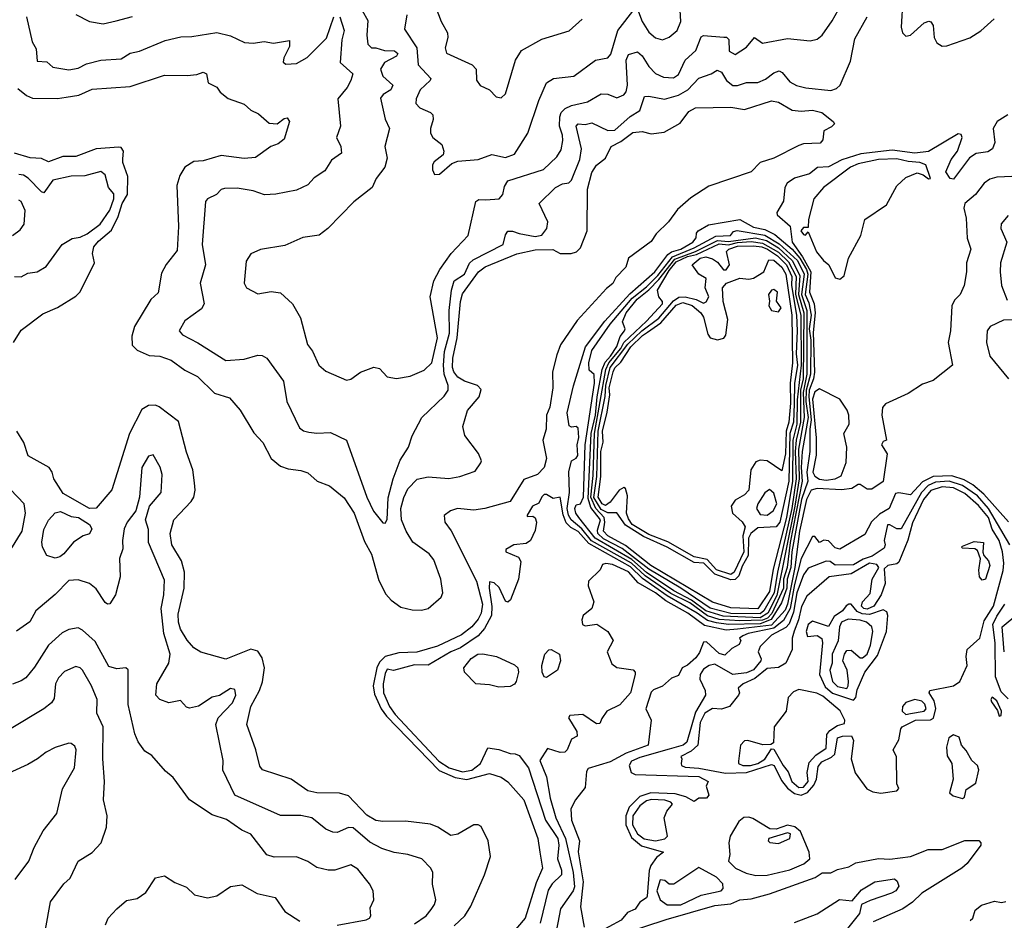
# Model space of a CAD drawing. Extents: x 1245432 to 1420865, y 606325 to 671314.
# Tile 331 of 382: x 1394659 to 1398988, y 616855 to 620813. Entities that reach past the tile are written whole.
import ezdxf

# ---------------------------------------------------------------- set-up
doc = ezdxf.new("R2010")
doc.units = 0

msp = doc.modelspace()

# ---------------------------------------------------------------- linework, layer by layer
at = {"layer": '0CON20XD'}
for points in [[(1398541.7, 620905), (1398535, 620780), (1398540.6, 620755), (1398555, 620740.8), (1398575, 620744.2), (1398635, 620798.8), (1398656.1, 620806.1), (1398665, 620803.8), (1398675, 620786.7), (1398680, 620735), (1398691.8, 620711.8), (1398715, 620696.2), (1398735, 620698.4), (1398836.6, 620733.4), (1398885, 620764.7), (1398943.8, 620816.2)], [(1396361.3, 620835), (1396351.1, 620771.1), (1396405, 620690), (1396411.3, 620615), (1396467.1, 620555), (1396463.8, 620545), (1396419.1, 620505), (1396401.2, 620465), (1396400, 620445), (1396417.5, 620425), (1396464.6, 620404.6), (1396474.6, 620394.6), (1396477.3, 620375), (1396464.6, 620335), (1396464.5, 620315), (1396475.6, 620295), (1396514.3, 620265), (1396524.2, 620235.8), (1396520.8, 620219.2), (1396481.1, 620188.9), (1396473.1, 620175), (1396473.4, 620153.4), (1396483.2, 620133.2), (1396505, 620134.2), (1396559.3, 620180.7), (1396585, 620191.1), (1396675, 620198.4), (1396735, 620220.8), (1396795, 620207.7), (1396835, 620221.8), (1396892.5, 620315), (1396941.9, 620458.1), (1396975.4, 620535), (1397005.7, 620554.3), (1397095, 620564.6), (1397190.8, 620635), (1397245, 620645.5), (1397257.9, 620662.1), (1397288.4, 620765), (1397365, 620863.5)], [(1396480.4, 620885), (1396511.2, 620805), (1396539.3, 620755), (1396541.1, 620735), (1396529.3, 620689.3), (1396535, 620666), (1396648, 620615), (1396665.7, 620595), (1396667.3, 620547.3), (1396683.2, 620523.2), (1396724.1, 620504.1), (1396753.9, 620473.9), (1396775, 620470), (1396795, 620487.5), (1396839.4, 620635), (1396865, 620677.8), (1396955, 620727.9), (1397075.3, 620764.7), (1397132.5, 620815)], [(1394688.6, 620825), (1394713.6, 620715), (1394731.1, 620685), (1394735, 620631.2), (1394777.3, 620627.3), (1394805, 620604.4), (1394875, 620592.1), (1394915, 620600), (1394951.7, 620618.3), (1395015, 620635.4), (1395105, 620641.3), (1395145, 620666.2), (1395185, 620675.3), (1395298.2, 620721.8), (1395367.6, 620737.6), (1395415, 620739.2), (1395525, 620756.9), (1395585, 620741.9), (1395647.2, 620712.8), (1395685, 620710.4), (1395733.4, 620716.6), (1395775, 620710), (1395845, 620721.4), (1395845.4, 620695.4), (1395820, 620645), (1395816.9, 620626.9), (1395828.1, 620618.1), (1395875, 620621.1), (1395923.1, 620646.9), (1396007.7, 620732.3), (1396040.5, 620825)], [(1394905.3, 620835.3), (1394965, 620805.5), (1395025, 620794.6), (1395082.6, 620807.4), (1395155, 620826.9)], [(1396066.8, 620825), (1396084.7, 620765), (1396074.7, 620725), (1396067.7, 620625), (1396123.3, 620575), (1396114.7, 620545.3), (1396098.8, 620515), (1396057.5, 620465), (1396069.1, 620345), (1396050.9, 620295), (1396070, 620255), (1396073.2, 620226.8), (1396030, 620195), (1396000.8, 620149.2), (1395952.8, 620117.3), (1395925, 620087.8), (1395875, 620064.5), (1395785, 620046.4), (1395735, 620042.9), (1395685, 620061.5), (1395615, 620071.9), (1395558.9, 620071.1), (1395544, 620066), (1395524.2, 620045), (1395485, 620025.7), (1395475.4, 620014.6), (1395460.8, 619825), (1395476.1, 619735), (1395452, 619655), (1395470, 619565), (1395457.4, 619542.6), (1395385, 619489.4), (1395359.2, 619445), (1395375, 619427.5), (1395442.5, 619392.5), (1395565, 619315.5), (1395645, 619321.5), (1395705, 619338.6), (1395725, 619337.1), (1395745, 619325.7), (1395819.1, 619225), (1395832.7, 619135), (1395889.5, 619019.5), (1395906.4, 619006.4), (1395929.8, 618999.8), (1395965, 618995.5), (1396025, 618999.5), (1396096, 618965), (1396185.3, 618715), (1396215, 618653.5), (1396255, 618602.2), (1396265, 618600), (1396273.8, 618616.2), (1396278.3, 618711.7), (1396300.5, 618795), (1396332.2, 618877.7), (1396368.5, 618935), (1396385, 618983.8), (1396427.5, 619065), (1396525, 619158.8), (1396542.2, 619185), (1396543.1, 619205), (1396525.6, 619255), (1396521.4, 619295), (1396526.5, 619355), (1396548.5, 619435), (1396547, 619535), (1396557.9, 619625), (1396569.2, 619665), (1396614.4, 619695), (1396636.7, 619743.3), (1396652.1, 619757.9), (1396784.7, 619825), (1396795, 619867.5), (1396805, 619883.1), (1396825, 619884.2), (1396855, 619873), (1396925, 619860.8), (1396955, 619865.6), (1396976.5, 619895), (1396980.5, 619925), (1396942.5, 620005), (1397014.5, 620075.5), (1397045, 620091.2), (1397073.6, 620096.4), (1397085, 620107.1), (1397121.1, 620198.9), (1397129.5, 620245), (1397106, 620345), (1397114.4, 620355), (1397145, 620351.7), (1397175, 620359.1), (1397245, 620325.7), (1397275, 620327.6), (1397342.2, 620387.8), (1397385.8, 620414.1), (1397405.3, 620474.7), (1397425, 620477.6), (1397493.6, 620463.6), (1397555, 620481.8), (1397596.2, 620505), (1397645, 620555.8), (1397698.9, 620575), (1397725, 620591.8), (1397745, 620582.8), (1397766.7, 620545), (1397795, 620524.4), (1397815, 620523.8), (1397855, 620536.5), (1397905, 620537.3), (1397938.3, 620551.7), (1397975, 620580), (1397997.6, 620587.6), (1398011.5, 620581.5), (1398045, 620540), (1398075, 620523.3), (1398115, 620512.9), (1398225, 620502.1), (1398249.8, 620510.2), (1398266.4, 620525), (1398311.1, 620631.1), (1398330.9, 620729.1), (1398385.6, 620825)], [(1396165, 620854), (1396188.8, 620808.8), (1396184.7, 620745), (1396189.6, 620705), (1396205, 620689.1), (1396225, 620689.8), (1396262.1, 620677.9), (1396306, 620676), (1396321.6, 620665), (1396315, 620653.1), (1396262.5, 620625), (1396244.8, 620595), (1396255.4, 620565), (1396299.1, 620525), (1396290.6, 620505), (1396256.2, 620483.8), (1396245, 620467.5), (1396265.4, 620375.4), (1396284.5, 620335), (1396264.5, 620255), (1396273.8, 620205), (1396264, 620165), (1396226.5, 620115), (1396207.8, 620075), (1396128.1, 620011.9), (1396014.2, 619895.8), (1395975, 619866.4), (1395903.8, 619856.2), (1395825, 619820), (1395716.8, 619803.2), (1395675, 619783.8), (1395655, 619752.5), (1395645.8, 619655.8), (1395656.2, 619635), (1395705, 619608.8), (1395765, 619619.2), (1395805, 619612.5), (1395858.6, 619565), (1395893, 619503), (1395924.4, 619385), (1395946.1, 619356.1), (1395974.4, 619295), (1396005, 619268.6), (1396095, 619229.4), (1396115, 619232.9), (1396156.6, 619263.4), (1396215.8, 619285.8), (1396240.8, 619280.8), (1396275, 619244.2), (1396315, 619235.6), (1396375, 619246.8), (1396437.1, 619272.9), (1396471.4, 619305), (1396496.3, 619415), (1396463.6, 619595), (1396479.3, 619665), (1396505.4, 619715), (1396555.4, 619785), (1396630, 619865), (1396665, 620014), (1396677.6, 620022.4), (1396708.9, 620021.1), (1396766.2, 620025), (1396783.1, 620045), (1396790.1, 620079.9), (1396805.6, 620105), (1396961.9, 620155), (1397020.3, 620209.7), (1397039, 620241), (1397047.4, 620282.6), (1397046.1, 620305), (1397031.9, 620345), (1397033.8, 620386.2), (1397039.7, 620405), (1397056.9, 620423.1), (1397085, 620435.8), (1397155, 620452.7), (1397215, 620487.8), (1397245, 620485.4), (1397285, 620469.6), (1397315, 620482.7), (1397325, 620495.7), (1397330.7, 620525), (1397325.2, 620634.8), (1397335, 620659.5), (1397375, 620671.5), (1397395, 620654.5), (1397425, 620607.7), (1397455, 620576.8), (1397490, 620560), (1397533.2, 620556.8), (1397555, 620572.7), (1397585, 620634.6), (1397631.9, 620678.1), (1397655, 620738.2), (1397666, 620744), (1397755.5, 620735.5), (1397766.1, 620736.1), (1397776.2, 620726.2), (1397778.9, 620675), (1397805, 620659.4), (1397855, 620692.2), (1397890, 620735), (1397925, 620710.5), (1398035, 620729.6), (1398135, 620720), (1398165, 620727.8), (1398186.7, 620745), (1398231.7, 620808.3), (1398257.5, 620855)], [(1397375, 620859.6), (1397395.2, 620805), (1397425, 620757.9), (1397455, 620733.8), (1397485, 620724.5), (1397515, 620735.5), (1397550, 620765), (1397565.7, 620804.3), (1397563.2, 620855)], [(1394650.5, 620510.5), (1394689.1, 620479.1), (1394715, 620468.4), (1394825, 620466.8), (1394862.4, 620472.4), (1394918.4, 620481.6), (1394977.2, 620507.2), (1395145, 620519.1), (1395295, 620568.8), (1395395, 620567.5), (1395437.6, 620572.4), (1395465, 620582.5), (1395480, 620575), (1395487.5, 620535), (1395525, 620516.2), (1395540, 620495), (1395575.9, 620465.9), (1395645, 620441.2), (1395675, 620415.8), (1395709.1, 620399.1), (1395755, 620358), (1395790, 620355), (1395821.3, 620378.7), (1395835, 620381.8), (1395844.6, 620365), (1395821.4, 620288.6), (1395795, 620266.7), (1395762.5, 620255), (1395695, 620208), (1395645, 620203.5), (1395545, 620215.8), (1395465, 620192), (1395425, 620190), (1395384.8, 620165.2), (1395362.4, 620127.6), (1395348.8, 620085), (1395356.4, 619903.6), (1395351.7, 619798.3), (1395303.1, 619736.9), (1395281.5, 619698.5), (1395267.5, 619612.5), (1395235, 619583.1), (1395163.5, 619465), (1395152.3, 619422.3), (1395153.1, 619383.1), (1395175, 619360.6), (1395227.8, 619337.8), (1395275.3, 619334.7), (1395325, 619316.1), (1395385, 619272.2), (1395440.4, 619245), (1395515, 619171.1), (1395581.4, 619151.4), (1395627.5, 619097.5), (1395688.1, 618998.1), (1395727.8, 618955), (1395764.8, 618884.8), (1395805, 618851.5), (1395839.5, 618839.5), (1395895, 618832.2), (1395925, 618821.9), (1395966.2, 618785), (1396021.4, 618765), (1396085, 618711.2), (1396129, 618645), (1396175, 618520), (1396205, 618464.2), (1396238, 618348), (1396268.9, 618288.9), (1396291.6, 618261.6), (1396335, 618230.8), (1396385, 618219.3), (1396425, 618218.5), (1396455, 618225.7), (1396512.5, 618275), (1396519.5, 618295), (1396509.8, 618355), (1396479.7, 618439.7), (1396458.4, 618465), (1396387.1, 618517.1), (1396357.8, 618565), (1396337.7, 618615), (1396334.3, 618665), (1396347, 618713), (1396365, 618750.7), (1396406.7, 618793.3), (1396455, 618804.6), (1396545, 618796.2), (1396594.1, 618805.9), (1396661.5, 618828.5), (1396686.9, 618865), (1396688.5, 618875), (1396676.1, 618906.1), (1396615.5, 618985), (1396607.5, 619025), (1396627.9, 619095), (1396678.8, 619155), (1396687.2, 619187.2), (1396671.5, 619205), (1396615, 619224.9), (1396585, 619242.4), (1396567.5, 619265), (1396561.9, 619285), (1396563.1, 619325), (1396581.5, 619415), (1396596.7, 619575), (1396605, 619607.8), (1396676.6, 619705), (1396705, 619727), (1396845, 619783.9), (1396925, 619801.9), (1397003, 619803), (1397035, 619786.2), (1397084.1, 619785.9), (1397106.5, 619793.5), (1397125, 619811.1), (1397153.8, 619885), (1397155, 620067.5), (1397175, 620141.1), (1397195, 620173.3), (1397234.3, 620205), (1397258.8, 620255), (1397302.1, 620277.9), (1397355, 620316.5), (1397395, 620322.2), (1397435, 620311.4), (1397491.9, 620318.1), (1397562.3, 620357.7), (1397600.5, 620409.5), (1397630, 620425), (1397785, 620428.6), (1397845, 620418.1), (1397965, 620455.9), (1397995, 620450), (1398055.9, 620415.9), (1398095, 620411.1), (1398145, 620415.8), (1398185, 620404.5), (1398235.7, 620365), (1398241.4, 620355), (1398228.1, 620341.9), (1398193.9, 620325), (1398190, 620285), (1398179, 620271), (1398105, 620266.7), (1398085, 620259.4), (1397975, 620204.5), (1397914, 620186), (1397875, 620144.5), (1397688.7, 620081.3), (1397610.1, 620029.9), (1397551.5, 619978.5), (1397511.5, 619925), (1397457.5, 619872.5), (1397435, 619838), (1397336, 619765), (1397324.3, 619725), (1397280.2, 619679.8), (1397266.8, 619653.2), (1397238.3, 619631.7), (1397109.5, 619490.5), (1397036.6, 619383.4), (1397019.9, 619340.1), (1397000.8, 619265), (1397003.5, 619195), (1396989.4, 619110.6), (1396975.6, 619075), (1396973.1, 619013.1), (1396959.5, 618965), (1396974.3, 618885), (1396965, 618845.3), (1396935.2, 618814.8), (1396875, 618792.9), (1396814.6, 618695), (1396704.4, 618664.4), (1396655, 618658), (1396583.8, 618665), (1396552.9, 618655), (1396525.6, 618634.4), (1396527.5, 618605), (1396556.2, 618566.2), (1396667.4, 618345), (1396693.7, 618245), (1396688, 618205), (1396675, 618178.9), (1396647.2, 618145), (1396600.7, 618109.3), (1396495, 618060.3), (1396405, 618032.9), (1396325, 618030.2), (1396264.9, 618015.1), (1396240.4, 617989.7), (1396229.7, 617965), (1396213.5, 617885), (1396219, 617849), (1396248.3, 617785), (1396272.1, 617752.1), (1396503.3, 617513.3), (1396573, 617483), (1396625, 617474.5), (1396725, 617501.1), (1396775, 617483.9), (1396805, 617463.8), (1396875.5, 617385), (1396937.5, 617215), (1396945.1, 617155.1), (1396957.5, 617085), (1396929.8, 617020.2), (1396880.7, 616865), (1396813.2, 616785)], [(1399003.6, 620395), (1398956.2, 620365), (1398938.9, 620335), (1398946.2, 620273.8), (1398935.6, 620245), (1398915, 620232.8), (1398865, 620224.2), (1398834.5, 620205.5), (1398765, 620111.5), (1398750, 620115), (1398731, 620145), (1398755, 620198.7), (1398781.7, 620235), (1398802.9, 620295), (1398797.8, 620307.8), (1398785, 620311.9), (1398655, 620233.5), (1398595, 620226.3), (1398495, 620239.4), (1398356.6, 620223.4), (1398273.3, 620196.6), (1398215, 620165.6), (1398166.5, 620163.5), (1398131.4, 620135), (1398065, 620116.7), (1398032.7, 620095), (1398023.1, 620075), (1398016.5, 620015), (1397988.2, 619965), (1397988.8, 619955), (1398046.1, 619905), (1398055.5, 619835), (1398100.9, 619770.9), (1398136.8, 619705), (1398130.9, 619615), (1398151.3, 619565), (1398156.6, 619525), (1398148.2, 619438.2), (1398153.4, 619263.4), (1398149.5, 619235), (1398130.5, 619185), (1398127.9, 619155), (1398138.5, 619055), (1398132.9, 619012.9), (1398133.6, 618915), (1398119.6, 618825), (1398124.2, 618785), (1398096, 618704), (1398053.4, 618475), (1398048.9, 618405), (1398033.6, 618355), (1398032.2, 618315), (1398009.1, 618250.9), (1397963.6, 618176.4), (1397915, 618157.9), (1397775, 618155.7), (1397722.5, 618162.5), (1397682.7, 618172.7), (1397637.1, 618205), (1397505, 618280.5), (1397397.4, 618357.4), (1397345, 618408), (1397161.4, 618511.4), (1397115, 618563.7), (1397082.1, 618582.1), (1397061.6, 618601.6), (1397047.7, 618637.7), (1397035, 618714.3), (1397005, 618709.4), (1396975, 618726.9), (1396965, 618726.2), (1396955, 618716.4), (1396941.2, 618688.8), (1396914.2, 618675), (1396890, 618635), (1396890, 618630), (1396915, 618630.6), (1396925, 618624.4), (1396931.5, 618605), (1396925, 618568.5), (1396905, 618524.7), (1396885, 618511.6), (1396831.2, 618505), (1396796.2, 618485), (1396796.7, 618475), (1396851.7, 618451.7), (1396862.2, 618432.2), (1396851.3, 618355), (1396817.1, 618262.9), (1396805, 618252.7), (1396795, 618257.9), (1396767.1, 618317.1), (1396745, 618338.2), (1396725, 618342.5), (1396723.3, 618315), (1396735.1, 618234.9), (1396733.1, 618195), (1396703, 618137), (1396675, 618105.5), (1396597.3, 618052.7), (1396555, 618035.5), (1396455, 617975.8), (1396395, 617977.2), (1396302.7, 617952.7), (1396275, 617958.5), (1396265, 617939.2), (1396256.7, 617895), (1396258.8, 617855), (1396284.2, 617795), (1396309.5, 617759.5), (1396501.6, 617555), (1396547.1, 617525), (1396605, 617508.4), (1396646, 617515), (1396684.4, 617545), (1396717.5, 617612.5), (1396765.4, 617605.4), (1396815, 617587.8), (1396837.3, 617587.3), (1396855, 617580), (1396896.2, 617525), (1396970, 617295), (1397024.3, 617215), (1397029.3, 617185), (1397023.2, 617125), (1397040.9, 617075), (1397040.4, 617055), (1397000, 617015), (1396982.5, 616987.5), (1396947.5, 616842.5)], [(1394631.8, 619395), (1394665, 619449.2), (1394760.3, 619519.7), (1394825, 619547.5), (1394905, 619598.5), (1394925, 619617.5), (1394988.1, 619745), (1394978, 619785), (1394984.6, 619815), (1395005, 619840.2), (1395061.6, 619888.4), (1395091.6, 619948.4), (1395109.6, 620005), (1395132.8, 620045), (1395134, 620124), (1395111.8, 620185), (1395111.8, 620201.8), (1395114.6, 620235), (1395105, 620250.9), (1395095, 620252.1), (1394994.4, 620245.6), (1394905, 620211.8), (1394848.5, 620211.5), (1394785, 620188.8), (1394755, 620203.5), (1394705, 620206), (1394635, 620225.8)], [(1398265, 619672.7), (1398283.3, 619686.7), (1398302.5, 619765), (1398357.1, 619865), (1398375.2, 619935), (1398470.3, 619999.7), (1398515, 620082.4), (1398555, 620118.9), (1398605, 620140.6), (1398631.5, 620131.5), (1398655, 620112.9), (1398663.3, 620115), (1398642.9, 620175), (1398616.2, 620185), (1398565, 620189.4), (1398515, 620201.9), (1398435, 620198), (1398345, 620179.3), (1398311.9, 620165), (1398192.5, 620075), (1398151.2, 620025), (1398127.5, 619935), (1398125, 619900), (1398105, 619899.4), (1398093.9, 619885), (1398105, 619868.6), (1398113.3, 619866.7), (1398125, 619880), (1398162.6, 619792.6), (1398193.1, 619755), (1398216.9, 619735), (1398245, 619679.2), (1398265, 619672.7)], [(1394635, 619683.8), (1394665, 619683.2), (1394695, 619698.9), (1394735, 619704.4), (1394775, 619727.8), (1394845.3, 619824.7), (1394888.9, 619851.1), (1394925, 619857.5), (1394955, 619871.5), (1395012.5, 619915), (1395055, 619976.4), (1395072.8, 620025), (1395072.2, 620047.8), (1395048.4, 620075), (1395035, 620131.4), (1395015, 620145.5), (1394945, 620126.7), (1394885, 620125.3), (1394805, 620108.4), (1394765, 620052.8), (1394755, 620056.5), (1394696.3, 620116.3), (1394675, 620129.5), (1394655, 620133.2)], [(1399055, 620125.4), (1398955, 620120.4), (1398925, 620112.7), (1398900, 620095), (1398861.8, 620045), (1398814.8, 620005.2), (1398810, 619985), (1398820.5, 619940.5), (1398825, 619852.5), (1398841.2, 619805), (1398822.5, 619745), (1398822.2, 619705), (1398811.2, 619645), (1398794.4, 619605.6), (1398769.4, 619580.6), (1398757.8, 619555), (1398751.1, 619445), (1398741.5, 619395), (1398759.7, 619295), (1398675, 619227.2), (1398629.1, 619210.9), (1398565, 619170.4), (1398465.5, 619125), (1398451.8, 619108.2), (1398449.6, 619075), (1398470, 618965), (1398455, 618960), (1398448.1, 618945), (1398472.9, 618905), (1398455, 618783.3), (1398405, 618750), (1398385, 618750), (1398355, 618770), (1398345, 618770), (1398317, 618753), (1398272.6, 618747.4), (1398165, 618753.1), (1398138.5, 618745), (1398118.8, 618705), (1398087.1, 618565), (1398067.3, 618405), (1398035, 618244.4), (1398025, 618218.8), (1397965, 618152.5), (1397815.1, 618134.9), (1397765, 618129.6), (1397670.5, 618150.5), (1397596.5, 618205), (1397499.1, 618259.1), (1397455, 618293.6), (1397378.6, 618338.6), (1397335, 618386), (1397265, 618418.2), (1397236.6, 618423.4), (1397221.9, 618418.1), (1397211.2, 618395), (1397160, 618345), (1397158.6, 618325), (1397183.8, 618255), (1397174.1, 618225.9), (1397135.7, 618195), (1397130.8, 618175), (1397134, 618155), (1397145, 618148.8), (1397197, 618157), (1397245, 618123.8), (1397268.1, 618085), (1397241.6, 618035), (1397261.6, 617981.6), (1397285, 617965.8), (1397355.4, 617955.4), (1397365, 617945.5), (1397365.2, 617935), (1397344.3, 617855), (1397297.2, 617802.8), (1397240, 617775), (1397218.2, 617741.8), (1397209.7, 617720.3), (1397195, 617718.6), (1397135, 617759.4), (1397077.5, 617755), (1397071.2, 617745), (1397108.9, 617685), (1397110, 617665), (1397085, 617651.1), (1397066.1, 617605), (1397056, 617594), (1397035, 617592.6), (1396979.7, 617610.3), (1396945, 617557.5), (1396974.6, 617485), (1396991.6, 617391.6), (1397016.5, 617305), (1397058.4, 617215), (1397092.7, 617065), (1397097.8, 617002.2), (1397092.8, 616985), (1397037.1, 616905), (1397011.2, 616775)], [(1394627.5, 619865), (1394660.2, 619889.8), (1394678.9, 619915), (1394682.3, 619975), (1394665, 620013.6), (1394655, 620020.3)], [(1399005, 619953.1), (1398974.6, 619915.4), (1398973.5, 619895), (1398998.8, 619835), (1398971.6, 619745), (1398969.2, 619705), (1398976.2, 619645), (1399001.1, 619581.1)], [(1397825, 618171.2), (1397735, 618177.5), (1397683.3, 618193.3), (1397605, 618249.9), (1397521.3, 618291.3), (1397409.6, 618369.6), (1397349.2, 618425), (1397173.4, 618523.4), (1397130.5, 618575), (1397083.4, 618615), (1397071.3, 618635), (1397066.4, 618665), (1397076.7, 618735), (1397073.4, 618826.6), (1397085, 618874.4), (1397105, 618885.5), (1397112.2, 618897.8), (1397110.6, 618945), (1397117.1, 618977.1), (1397115, 619018), (1397105, 619025.6), (1397085, 619022.5), (1397075, 619028), (1397066.2, 619085), (1397094, 619204), (1397146.9, 619375), (1397231.9, 619488.1), (1397341.1, 619608.9), (1397452, 619705), (1397509.2, 619780.8), (1397525, 619793.1), (1397565, 619804.5), (1397618.2, 619835), (1397632.7, 619855), (1397634.1, 619875), (1397641.3, 619885), (1397688, 619912), (1397825.6, 619935.6), (1397885, 619900.9), (1397935, 619891.6), (1397978.6, 619868.6), (1398055.2, 619805.2), (1398089.3, 619765), (1398117.9, 619715), (1398123.6, 619695), (1398113, 619605), (1398128.3, 619568.3), (1398139, 619515), (1398130.4, 619455), (1398137.2, 619405), (1398135.3, 619255), (1398116.7, 619185), (1398115.8, 619135), (1398125.1, 619064.9), (1398099.3, 618915), (1398095.5, 618845), (1398099.8, 618785), (1398046.9, 618515), (1398033, 618405), (1398017.9, 618355), (1398016.5, 618315), (1397966.3, 618203.7), (1397947.2, 618182.8), (1397925, 618173.7), (1397825, 618171.2)], [(1397915, 618185), (1397752.2, 618192.2), (1397675, 618214.8), (1397612.5, 618262.5), (1397535, 618303.8), (1397415, 618384.2), (1397350.1, 618440.1), (1397188.4, 618535), (1397116.8, 618625), (1397103.7, 618645), (1397100, 618665), (1397105, 618680.8), (1397125, 618685.6), (1397137.6, 618715), (1397144.4, 618945), (1397185.9, 619215.9), (1397185, 619254), (1397162.9, 619272.9), (1397161.4, 619305), (1397175, 619359.1), (1397254.4, 619475.6), (1397351.1, 619588.9), (1397415, 619638.9), (1397465, 619688.8), (1397528.6, 619771.4), (1397625, 619810), (1397718.9, 619861.1), (1397783.5, 619865), (1397797.3, 619882.7), (1397812.8, 619887.2), (1397935, 619866.2), (1397998.5, 619828.5), (1398078, 619755), (1398107.8, 619695), (1398096.8, 619605), (1398120.4, 619535), (1398120, 619380), (1398119.3, 619255), (1398104, 619175), (1398108.7, 619065), (1398082.7, 618925), (1398086.7, 618795), (1398067.6, 618675), (1397987.6, 618282.4), (1397948.8, 618205), (1397915, 618185)], [(1397915, 618201.8), (1397785, 618204), (1397695, 618227.3), (1397565.6, 618315), (1397425, 618397.7), (1397308.4, 618488.4), (1397225, 618531.5), (1397201.2, 618555), (1397199.6, 618570.4), (1397213.2, 618615), (1397169.6, 618669.6), (1397158.8, 618708.8), (1397171.6, 618995), (1397189.9, 619075), (1397197.4, 619155), (1397219.9, 619275), (1397232.5, 619307.5), (1397256.3, 619335), (1397285, 619376.8), (1397299.5, 619420.5), (1397318.5, 619445), (1397321.1, 619455), (1397308.9, 619485), (1397324.9, 619525), (1397373.6, 619585), (1397425, 619625.2), (1397469.1, 619670.9), (1397538.9, 619761.1), (1397630.8, 619795), (1397726.9, 619843.1), (1397775, 619838.4), (1397893.7, 619853.7), (1397942.1, 619842.1), (1397995, 619810.9), (1398054.6, 619754.5), (1398088.5, 619688.5), (1398082.9, 619605), (1398106.6, 619525), (1398104.2, 619234.2), (1398091.8, 619185), (1398091.8, 619045), (1398072.7, 618965), (1398068.3, 618915), (1398073.5, 618795), (1398054, 618665), (1397991, 618385), (1397976.5, 618295), (1397930.5, 618215), (1397915, 618201.8)], [(1397905, 618224.7), (1397785, 618228.7), (1397705, 618253.8), (1397433.4, 618415), (1397322.5, 618502.5), (1397244.9, 618545), (1397225.4, 618565), (1397232.2, 618605), (1397229.2, 618625), (1397191.7, 618665), (1397170.6, 618715), (1397180.4, 618810.4), (1397186.7, 618995), (1397236.2, 619275), (1397249.8, 619305), (1397301.7, 619368.3), (1397315.8, 619394.2), (1397415, 619488.1), (1397484.6, 619565), (1397485.5, 619575), (1397468.5, 619595), (1397463.3, 619625), (1397515, 619711.3), (1397545, 619748.7), (1397595, 619771.8), (1397635, 619780.7), (1397735, 619827.5), (1397775, 619824), (1397815, 619834.4), (1397875, 619837.8), (1397925, 619831.2), (1397995, 619790.7), (1398038.5, 619748.5), (1398072.7, 619685), (1398070.4, 619605), (1398093.5, 619515), (1398094.4, 619295), (1398077.6, 619142.4), (1398076.4, 619035), (1398058.1, 618965), (1398057, 618785), (1398030.6, 618625), (1397972.1, 618397.9), (1397955, 618300.3), (1397905, 618224.7)], [(1397785, 618350.8), (1397715, 618376.2), (1397666.6, 618425), (1397625, 618428.2), (1397504.9, 618495.1), (1397402, 618542), (1397322.3, 618592.3), (1397285, 618645.2), (1397245, 618646.3), (1397215, 618660.6), (1397183.3, 618713.3), (1397196, 618805), (1397202.8, 619005), (1397233, 619157), (1397235.3, 619205), (1397255, 619283.8), (1397333.3, 619386.7), (1397393.7, 619446.3), (1397468.3, 619501.7), (1397533.2, 619576.8), (1397557, 619593), (1397585, 619594.9), (1397632.8, 619582.8), (1397665, 619567.5), (1397677.2, 619572.8), (1397688.2, 619595), (1397672.2, 619635), (1397677.8, 619675), (1397644.7, 619694.7), (1397615.6, 619735), (1397650.9, 619765), (1397675, 619771.5), (1397705, 619761.4), (1397727.6, 619747.6), (1397753.8, 619713.8), (1397765, 619713.7), (1397779.2, 619735), (1397766, 619795), (1397776.7, 619805), (1397815, 619818), (1397885, 619819.6), (1397922.5, 619815), (1397946.5, 619805), (1397990.2, 619775), (1398029.7, 619735), (1398053.9, 619685), (1398051.8, 619645), (1398074, 619515), (1398077.2, 619445), (1398072.9, 619345), (1398078.1, 619295), (1398065.6, 619214.4), (1398064.5, 619125.5), (1398061.4, 619045), (1398044.9, 618994.9), (1398040.9, 618785), (1398001.7, 618605), (1397985, 618584.7), (1397905, 618579.7), (1397873.4, 618555), (1397863.4, 618535), (1397862, 618458.1), (1397835, 618411.6), (1397820.4, 618369.6), (1397805, 618353.6), (1397785, 618350.8)], [(1397785, 618374.5), (1397722.2, 618395), (1397681.5, 618441.5), (1397625, 618453), (1397508.2, 618518.2), (1397425, 618551), (1397351.3, 618595), (1397335, 618619.4), (1397327.2, 618645), (1397330.9, 618720.9), (1397322.9, 618752.9), (1397315, 618756.7), (1397295, 618746.1), (1397255, 618692.8), (1397235, 618678.7), (1397219.5, 618685), (1397201.7, 618715), (1397213.3, 618805), (1397214.1, 618915), (1397224.1, 618955.9), (1397221.8, 619005), (1397242.5, 619087.5), (1397253.7, 619165), (1397250.9, 619195), (1397267.8, 619265), (1397275, 619282.9), (1397301.5, 619308.5), (1397345.8, 619375), (1397396.7, 619425), (1397419.3, 619439.3), (1397478.5, 619481.5), (1397545, 619557.8), (1397575, 619570.1), (1397615, 619557.3), (1397653.3, 619525), (1397665.3, 619505), (1397685, 619430.8), (1397695, 619415.6), (1397726.4, 619406.4), (1397755, 619413.8), (1397763, 619427), (1397771.8, 619495), (1397751.4, 619575), (1397748.8, 619635), (1397766.3, 619655), (1397825, 619676.7), (1397865, 619672.4), (1397885, 619677.1), (1397930, 619705), (1397952.3, 619757.7), (1397975, 619756.9), (1398010.4, 619725), (1398027.2, 619695), (1398053.2, 619515), (1398057.2, 619305), (1398046.2, 619215), (1398047.9, 619127.9), (1398040.4, 619045), (1398029.4, 619005), (1398025.5, 618905), (1398009.3, 618830.7), (1397945, 618874.8), (1397915, 618877.3), (1397895, 618869.7), (1397873.6, 618835), (1397864.8, 618745), (1397845.8, 618725), (1397805, 618702.2), (1397787.6, 618675), (1397792.4, 618645), (1397835, 618606.4), (1397848.9, 618585), (1397838.4, 618545), (1397843.4, 618475), (1397800, 618385), (1397785, 618374.5)], [(1397995, 619529), (1398006.7, 619546.7), (1397986.5, 619576.5), (1397991.2, 619615), (1397975, 619627.7), (1397965, 619624.3), (1397951.9, 619605), (1397956.2, 619576.2), (1397952, 619555), (1397965, 619534.3), (1397995, 619529)], [(1399035, 619494.5), (1398985, 619492.9), (1398925.6, 619465), (1398912.3, 619445), (1398909.2, 619395), (1398924.7, 619334.7), (1399006.4, 619235)], [(1398205, 618788.9), (1398245, 618794.6), (1398271.2, 618808.8), (1398292.5, 618867.5), (1398296, 618935), (1398281.8, 618995), (1398305.8, 619035), (1398304.4, 619074.4), (1398297, 619097), (1398264.8, 619144.8), (1398175, 619190.6), (1398155, 619176.9), (1398144.8, 619145), (1398161, 618975), (1398160.5, 618899.5), (1398146.8, 618825), (1398155, 618806.9), (1398175, 618794), (1398205, 618788.9)], [(1396569.2, 616830.8), (1396616, 616875), (1396642.6, 616917.4), (1396702, 617055), (1396728.4, 617135), (1396718.9, 617205), (1396687.7, 617267.7), (1396675, 617275.4), (1396655, 617274.7), (1396585, 617233.4), (1396555, 617227.8), (1396497.9, 617265), (1396465, 617277.7), (1396355, 617291.3), (1396255, 617289.4), (1396225, 617294.2), (1396185, 617318), (1396105, 617402.9), (1396065, 617414.6), (1395965, 617414.8), (1395925, 617424.2), (1395852.9, 617475), (1395726.1, 617516.1), (1395715, 617533.3), (1395696.8, 617605), (1395656.7, 617715), (1395675.5, 617795), (1395713, 617865), (1395726.2, 617903.8), (1395735.7, 617965), (1395725, 618008.7), (1395705, 618037.5), (1395675, 618047), (1395565, 618002.2), (1395455, 618032.9), (1395425, 618052.5), (1395395, 618085.6), (1395366.3, 618135), (1395356.5, 618165), (1395355, 618201.2), (1395382.2, 618315), (1395382.7, 618385), (1395370.2, 618435), (1395328.1, 618505), (1395320.6, 618555), (1395336.9, 618615), (1395412.1, 618695), (1395424.1, 618715), (1395430.3, 618745), (1395427.8, 618777.7), (1395420.3, 618835), (1395392.4, 618912.4), (1395357.3, 619047.3), (1395271.9, 619111.9), (1395255, 619118.8), (1395225, 619118), (1395195, 619100.6), (1395142.1, 618995), (1395063.4, 618746.6), (1394995, 618665.9), (1394965, 618665.2), (1394850.1, 618730.1), (1394808.3, 618795), (1394800.9, 618825), (1394788.8, 618845), (1394696.2, 618896.2), (1394677.1, 618955), (1394645.4, 619005)], [(1396395, 616839.1), (1396445.3, 616874.7), (1396467.7, 616902.3), (1396483.1, 616925), (1396487.8, 616945), (1396474.2, 617014.2), (1396475.8, 617065), (1396465.8, 617085), (1396426.2, 617125), (1396365, 617144.5), (1396305, 617152.7), (1396251, 617171), (1396198.9, 617198.9), (1396125, 617261.2), (1396105, 617263.5), (1396055, 617241.1), (1396035, 617241.9), (1396005, 617255.8), (1395943.8, 617305), (1395895, 617316.5), (1395805, 617315.5), (1395604.6, 617405), (1395551.1, 617515), (1395553.1, 617556.9), (1395521.2, 617715), (1395530.6, 617745), (1395595, 617810.6), (1395608.5, 617845), (1395605, 617868.8), (1395585, 617874.4), (1395536.9, 617843.1), (1395505, 617835.6), (1395445, 617796.5), (1395405, 617788.2), (1395392.2, 617792.2), (1395365, 617821.8), (1395315, 617811.1), (1395275.5, 617825.5), (1395257.5, 617845), (1395261.5, 617895), (1395314.7, 617985), (1395320.9, 618025), (1395291.9, 618115), (1395280.2, 618225), (1395292.5, 618285), (1395295, 618350), (1395225.5, 618515), (1395225, 618572.5), (1395211.2, 618615), (1395229.2, 618675), (1395280, 618735), (1395285.4, 618815), (1395276.7, 618846.7), (1395245, 618900.8), (1395224.4, 618895), (1395195.3, 618844.7), (1395185.6, 618714.4), (1395169.2, 618655), (1395130.8, 618605), (1395118.6, 618575), (1395110, 618525), (1395112.4, 618487.6), (1395097.3, 618445), (1395100.6, 618365), (1395079.4, 618285), (1395055, 618245.8), (1395045, 618244.4), (1395035, 618251.9), (1394995, 618312.5), (1394965, 618335.5), (1394915, 618351.2), (1394875, 618349.2), (1394815, 618286.5), (1394728.9, 618215), (1394703, 618167), (1394644.8, 618125.2)], [(1399006.4, 618606.4), (1398898.3, 618728.2), (1398849, 618769), (1398811.1, 618791.1), (1398758, 618808), (1398675.5, 618805.5), (1398628.6, 618781.4), (1398575, 618724.8), (1398525, 618733.8), (1398509.3, 618730.7), (1398481.5, 618665), (1398440, 618640), (1398403.8, 618606.2), (1398375, 618550.7), (1398265, 618486.5), (1398245, 618491.4), (1398215, 618523.2), (1398195, 618525.2), (1398175, 618516), (1398155, 618541.3), (1398145, 618541.6), (1398095, 618444.8), (1398065, 618331.5), (1398046.9, 618225), (1398017.3, 618172.7), (1397975, 618139.3), (1397861.5, 618115), (1397838.1, 618105), (1397824.2, 618095), (1397829.2, 618085), (1397822.7, 618067.3), (1397790.5, 618049.5), (1397759.2, 618020.8), (1397735, 618027.5), (1397678.6, 618078.6), (1397665, 618076.9), (1397647.6, 618032.4), (1397631, 618009), (1397595, 617975.8), (1397571.2, 617965), (1397555, 617931.4), (1397525, 617918.6), (1397485, 617883.8), (1397445, 617867.8), (1397435, 617857.1), (1397412.1, 617785), (1397434.6, 617735), (1397421.5, 617625), (1397325, 617589.8), (1397255, 617551.8), (1397157.9, 617522.1), (1397150.9, 617509.1), (1397145, 617438.8), (1397103.1, 617385), (1397082.4, 617345), (1397085.3, 617294.7), (1397120.8, 617205), (1397113.8, 617156.2), (1397136.8, 617025), (1397124.5, 616915), (1397140.6, 616825)], [(1399012.4, 618505), (1398919.1, 618665), (1398869.9, 618719.9), (1398805, 618766.7), (1398745, 618784.9), (1398685, 618781.2), (1398653.8, 618766.2), (1398624.2, 618735.8), (1398535, 618576.2), (1398515, 618575.5), (1398485, 618593.3), (1398475, 618592.5), (1398460.5, 618525), (1398464.7, 618505), (1398459.7, 618490.3), (1398406.4, 618455), (1398368.1, 618441.9), (1398325, 618416.9), (1398245, 618416.5), (1398222, 618432), (1398205, 618433.8), (1398125, 618402.6), (1398105, 618373.3), (1398075.9, 618295), (1398061, 618209), (1398042, 618158), (1398027.5, 618142.5), (1397965, 618109), (1397915, 618058.4), (1397906.4, 618035), (1397918.4, 618005), (1397916.8, 617995), (1397885, 617955.8), (1397855, 617943), (1397795, 617935.3), (1397715, 617980.5), (1397690.5, 617975), (1397665, 617959), (1397650.9, 617935), (1397649.8, 617915), (1397673.4, 617865), (1397674.1, 617845), (1397630.4, 617769.6), (1397591.4, 617638.6), (1397576.3, 617625), (1397515, 617607.4), (1397385, 617571), (1397349.5, 617555), (1397338.9, 617535), (1397346.7, 617505), (1397365.3, 617495.3), (1397645, 617487.5), (1397686, 617465), (1397677.1, 617445), (1397689.2, 617405), (1397678.3, 617391.7), (1397645, 617392.3), (1397625, 617377.3), (1397587.8, 617397.8), (1397541, 617411), (1397434.2, 617415.8), (1397385, 617398.7), (1397337.8, 617352.2), (1397324.3, 617315), (1397323.3, 617275), (1397349.4, 617219.4), (1397393, 617183), (1397490, 617155), (1397459.2, 617130.8), (1397433.5, 617096.5), (1397425.8, 617074.2), (1397418.3, 616961.7), (1397415, 616953.3), (1397385.6, 616935), (1397364.3, 616904.3), (1397331.1, 616888.9), (1397303.8, 616856.2), (1397195, 616797.3)], [(1394619.7, 618485), (1394669.3, 618565), (1394683.9, 618643.9), (1394678, 618685), (1394618.1, 618748.1)], [(1398095, 617405.4), (1398123.3, 617416.7), (1398150.5, 617449.5), (1398162.4, 617475), (1398169, 617531), (1398185, 617551.6), (1398228.3, 617571.7), (1398242.7, 617585), (1398255, 617656.8), (1398276.2, 617665), (1398316.4, 617666.4), (1398325.6, 617645.6), (1398314.5, 617565), (1398333, 617503), (1398383, 617433.1), (1398410.3, 617420.3), (1398445, 617414.5), (1398515, 617424), (1398523.8, 617435), (1398515.2, 617455.2), (1398513.5, 617573.5), (1398498.8, 617605), (1398525, 617648.8), (1398533.3, 617696.7), (1398539.1, 617705), (1398596.9, 617735), (1398663.3, 617736.7), (1398676.3, 617743.7), (1398686.3, 617786.3), (1398679.2, 617819.1), (1398657.5, 617855), (1398660, 617865), (1398765, 617885.5), (1398792.2, 617905), (1398824.2, 617975), (1398820, 618015), (1398824.8, 618045.2), (1398880, 618095), (1398898.9, 618171.1), (1398940.5, 618235), (1398982.6, 618392.6), (1398986.5, 618425), (1398980.3, 618475), (1398965.9, 618525), (1398934.1, 618574.1), (1398918, 618625), (1398875, 618678.4), (1398815, 618731.4), (1398765, 618755.1), (1398715, 618760.1), (1398665, 618743.8), (1398632.8, 618705), (1398585, 618602.1), (1398564.6, 618525.4), (1398525, 618429.7), (1398515, 618421.8), (1398475.3, 618414.7), (1398459.7, 618400.3), (1398464.4, 618335), (1398446.5, 618285), (1398414.9, 618235), (1398385, 618222.6), (1398370.9, 618225), (1398359.6, 618235), (1398365, 618254.5), (1398398.5, 618291.5), (1398407.4, 618355), (1398436, 618405), (1398428.2, 618418.2), (1398395, 618424.2), (1398315, 618377.6), (1398218.1, 618365), (1398120, 618280), (1398096.3, 618233.7), (1398083.5, 618175), (1398063.9, 618126.1), (1398054.9, 618095), (1398054.6, 618045.4), (1398028.1, 617985), (1397995, 617965.7), (1397945, 617961.3), (1397891.5, 617918.5), (1397840, 617895), (1397817.5, 617875), (1397823.3, 617855), (1397818.8, 617845), (1397780, 617795), (1397745, 617783.8), (1397705.3, 617785.3), (1397671.5, 617765), (1397650.2, 617725), (1397640.5, 617625), (1397611.8, 617598.2), (1397565, 617575.8), (1397570.6, 617565), (1397566.5, 617545), (1397568.5, 617535), (1397585, 617528.1), (1397645, 617523.9), (1397761.7, 617501.7), (1397855, 617505.2), (1397965, 617540.2), (1397976.1, 617535), (1398008.9, 617468.9), (1398035.3, 617435.3), (1398065, 617412.6), (1398095, 617405.4)], [(1397945, 618634.9), (1397971.6, 618655), (1397987.5, 618685), (1397975, 618732.9), (1397955, 618748.5), (1397935, 618733.8), (1397904.1, 618685), (1397899, 618665), (1397915, 618638.3), (1397945, 618634.9)], [(1394815, 618446.7), (1394778.6, 618458.6), (1394758.9, 618495), (1394756.4, 618516.4), (1394765, 618572), (1394785, 618613.3), (1394814.5, 618645.5), (1394838.1, 618651.9), (1394885, 618630), (1394917.5, 618625), (1394965.5, 618595), (1394975.3, 618575), (1394965, 618554), (1394937.5, 618545), (1394895, 618517.5), (1394852.5, 618465), (1394835, 618451.8), (1394815, 618446.7)], [(1398890.5, 618350.5), (1398878.8, 618365), (1398876.4, 618393.6), (1398883.6, 618443.6), (1398870.7, 618480.7), (1398858.3, 618488.3), (1398805, 618490), (1398800, 618495), (1398805, 618498.8), (1398855, 618520), (1398897.1, 618515), (1398893.3, 618473.3), (1398897.7, 618457.7), (1398918.1, 618435), (1398924.2, 618415), (1398905, 618353.8), (1398890.5, 618350.5)], [(1398325, 617822.3), (1398334.8, 617835), (1398341.4, 617868.6), (1398375, 617945.7), (1398430.9, 618019.1), (1398470.7, 618125), (1398475.5, 618195), (1398471.4, 618211.4), (1398455, 618219.1), (1398395, 618199.2), (1398362.6, 618202.6), (1398341.8, 618211.8), (1398315, 618244.2), (1398305, 618244.7), (1398292.3, 618237.7), (1398277.3, 618215), (1398239.8, 618190.2), (1398215, 618146.2), (1398145, 618170), (1398125, 618155.5), (1398116.7, 618125), (1398123, 618103), (1398165, 618107.1), (1398185, 618094), (1398188.9, 618075), (1398175.9, 617935), (1398200.8, 617880.8), (1398232.7, 617852.7), (1398325, 617822.3)], [(1399005, 617828.1), (1398975, 617859.2), (1398949.2, 617925), (1398948.1, 618075), (1398938.1, 618155), (1398955, 618192), (1398991, 618245)], [(1398295, 617873.8), (1398302, 617885), (1398302.8, 617905), (1398297.1, 617955), (1398277.9, 617995), (1398285, 618025.5), (1398295, 618040.4), (1398315, 618042.8), (1398355, 618008.5), (1398365, 618008.8), (1398385.4, 618025), (1398399.7, 618065), (1398409.4, 618125), (1398405, 618144.6), (1398381.5, 618165), (1398355, 618174.4), (1398301.1, 618178.9), (1398271.6, 618165), (1398263.3, 618145), (1398257, 618083), (1398231.1, 618025), (1398231.6, 617985), (1398221.3, 617955), (1398233.1, 617905), (1398255, 617883.2), (1398295, 617873.8)], [(1398988.2, 618035), (1398979.3, 618145), (1399048.3, 618201.7)], [(1396055, 616834.3), (1396182.5, 616857.5), (1396196.9, 616865), (1396202.5, 616875), (1396200.2, 616909.8), (1396215.5, 616945), (1396213.3, 616985), (1396196.7, 617015), (1396145, 617079.4), (1396115, 617098.9), (1396045, 617076.2), (1396015, 617075.4), (1395965, 617087.9), (1395925, 617113.3), (1395875, 617134.4), (1395777.3, 617132.7), (1395745, 617142.5), (1395675, 617233.8), (1395635, 617251.1), (1395567.8, 617297.8), (1395505, 617318.4), (1395404.6, 617384.6), (1395332.7, 617482.7), (1395300.2, 617510.2), (1395239.1, 617579.1), (1395208.3, 617598.3), (1395178.9, 617638.9), (1395165.4, 617675), (1395135.8, 617804.2), (1395135.5, 617955.5), (1395125, 617964.2), (1395085, 617960.5), (1395050.9, 617970.9), (1394990.8, 618080.8), (1394935, 618130.5), (1394915, 618140), (1394875, 618133.8), (1394845, 618118.9), (1394785.6, 618065), (1394723, 617967), (1394685, 617921.1), (1394665, 617906.9), (1394626.4, 617893.6)], [(1396765, 617879.6), (1396725, 617890.4), (1396665, 617894.6), (1396614.8, 617945), (1396611.8, 617965), (1396644.2, 618005.8), (1396672.7, 618025), (1396695, 618026.6), (1396755.1, 618015.1), (1396835, 617977.7), (1396849.7, 617965), (1396851.5, 617945), (1396842, 617905), (1396835, 617892.5), (1396815, 617883.4), (1396765, 617879.6)], [(1396975, 617922.5), (1396965, 617925.4), (1396956.1, 617945), (1396955.2, 617975), (1396967.6, 618025), (1396985, 618043.5), (1396995, 618045.5), (1397031.5, 618025), (1397036.7, 617995), (1397023.1, 617955), (1396975, 617922.5)], [(1394771.5, 616815), (1394793.4, 616936.6), (1394853.1, 617015), (1394879.9, 617040.1), (1394915, 617115.8), (1394976.6, 617153.4), (1395016.9, 617195), (1395040.6, 617265), (1395043.3, 617315), (1395027.1, 617385), (1395031.5, 617465), (1395024.1, 617565), (1395025.7, 617705.7), (1394998, 617765), (1394998.8, 617825), (1394975, 617885.6), (1394935, 617954.4), (1394925, 617964.5), (1394905, 617970.5), (1394855, 617948), (1394828.7, 617921.3), (1394816.5, 617895), (1394810.3, 617829.7), (1394798.8, 617811.2), (1394765, 617784.5), (1394621.7, 617698.3)], [(1398085, 617439), (1398105, 617440.2), (1398125.8, 617465), (1398120.8, 617505), (1398130.6, 617549.4), (1398158.8, 617581.2), (1398205, 617611.8), (1398208.2, 617671.8), (1398220.4, 617689.6), (1398255, 617711.4), (1398285, 617720.5), (1398287, 617735), (1398266.3, 617776.3), (1398190.8, 617840.8), (1398163.1, 617853.1), (1398085, 617869.1), (1398061.1, 617858.9), (1398037.2, 617835), (1398029.6, 617775), (1397976.3, 617705), (1397973.3, 617635), (1397962, 617628), (1397925.8, 617625.8), (1397860, 617645), (1397845, 617643.3), (1397828.8, 617625), (1397818.9, 617555), (1397820, 617545), (1397838, 617535), (1397871.4, 617535), (1397905, 617543.6), (1397935, 617563.4), (1397965, 617608.8), (1397975, 617608), (1398015, 617535.4), (1398037.6, 617507.6), (1398054.1, 617465), (1398085, 617439)], [(1398965, 617751.9), (1398975, 617755.7), (1398976.1, 617775), (1398955, 617820), (1398934.4, 617835.6), (1398928.7, 617825), (1398932.1, 617815), (1398957.8, 617777.8), (1398965, 617751.9)], [(1398555, 617760.1), (1398575, 617764.7), (1398635.5, 617775), (1398645.1, 617785), (1398639.3, 617805), (1398625, 617817.6), (1398595, 617825.8), (1398555, 617811.8), (1398539.9, 617795), (1398539.7, 617775), (1398555, 617760.1)], [(1398805, 617391.2), (1398813.4, 617396.6), (1398819.8, 617430.2), (1398862.2, 617457.8), (1398876.8, 617516.8), (1398870.4, 617535), (1398845, 617556.9), (1398820.9, 617600.9), (1398799.2, 617625), (1398789.7, 617659.8), (1398765, 617670.6), (1398743.6, 617656.4), (1398733.6, 617616.4), (1398737.5, 617577.5), (1398757.5, 617545), (1398763.4, 617475), (1398747.7, 617415), (1398762.6, 617402.6), (1398805, 617391.2)], [(1394638.5, 617035), (1394699.1, 617115), (1394721.5, 617175), (1394761.2, 617248.8), (1394821.8, 617325), (1394846.3, 617433.7), (1394899.1, 617525), (1394906.4, 617605), (1394900.6, 617620.6), (1394885, 617632.2), (1394875, 617634.3), (1394815, 617614.3), (1394775, 617594.3), (1394737.5, 617565), (1394695, 617540), (1394455, 617431.5)], [(1397455, 617204.3), (1397495, 617212.9), (1397507.3, 617225), (1397492.5, 617305), (1397503.5, 617335), (1397528.9, 617365), (1397522.2, 617375), (1397495, 617383.9), (1397436.2, 617386.2), (1397415, 617380.5), (1397385, 617358.6), (1397354.9, 617315), (1397353.7, 617275), (1397375, 617235.4), (1397405, 617213.5), (1397455, 617204.3)], [(1397895, 617052.8), (1397945, 617053.8), (1398045, 617077.2), (1398106.4, 617103.6), (1398133.3, 617125), (1398129.5, 617155), (1398091.7, 617245), (1398066.4, 617266.4), (1398035, 617273.4), (1397985, 617256.1), (1397957.1, 617257.1), (1397882.2, 617302.2), (1397865, 617308.5), (1397842.7, 617307.3), (1397820.7, 617289.3), (1397782, 617225), (1397776.3, 617195), (1397781.9, 617145), (1397775.4, 617115), (1397806.2, 617085), (1397852.7, 617062.7), (1397895, 617052.8)], [(1397995, 617192.5), (1398045, 617214.1), (1398048.6, 617235), (1398035, 617240), (1397952.9, 617215), (1397949.2, 617205), (1397956.6, 617196.6), (1397995, 617192.5)], [(1397215, 616764.5), (1397501.8, 616858.2), (1397715, 616920.3), (1397785, 616927.6), (1397825, 616945.6), (1397875, 616949.4), (1397955, 616971.2), (1398156, 617044), (1398186.6, 617063.4), (1398225, 617064.3), (1398255, 617079), (1398305, 617090.6), (1398335, 617107.6), (1398435, 617126.7), (1398485, 617124.2), (1398575, 617136.3), (1398653.7, 617166.3), (1398715, 617165.8), (1398815, 617205.7), (1398875.4, 617205.4), (1398885.5, 617195.5), (1398884.4, 617185), (1398824.3, 617105), (1398801.9, 617085), (1398625.3, 616975), (1398583.8, 616935), (1398541.2, 616905), (1398411.2, 616848.8)], [(1395035.6, 616835), (1395047.1, 616865), (1395085.7, 616905), (1395127.8, 616942.2), (1395175, 616950.8), (1395213.1, 616976.9), (1395255, 617041.2), (1395295, 617051.2), (1395340.9, 617020.9), (1395391.4, 617001.4), (1395427.6, 616967.6), (1395485, 616954.3), (1395525, 616963.1), (1395585, 617003.3), (1395635, 617011.4), (1395703.4, 616973.4), (1395782.5, 616955), (1395824.6, 616894.6), (1395891.1, 616851.1)], [(1397565, 616923.6), (1397654.9, 616965.1), (1397743.3, 616985), (1397752.4, 616995), (1397750, 617015), (1397722.7, 617045), (1397645, 617086.8), (1397535, 617014.2), (1397515, 617014), (1397495, 617029.6), (1397475, 617032.5), (1397460.9, 616985), (1397475, 616944.8), (1397505, 616923.6), (1397565, 616923.6)], [(1398065, 616845.3), (1398165, 616884.2), (1398263.3, 616946.7), (1398319.7, 616940.3), (1398360.5, 616989.5), (1398418.8, 617025), (1398505, 617037.8), (1398517.7, 617027.7), (1398524.5, 617005), (1398511.5, 616985), (1398491.9, 616975), (1398397.6, 616942.4), (1398360, 616925), (1398351.8, 616885), (1398287.2, 616805)], [(1398837.5, 616855), (1398850, 616865), (1398859.5, 616900.5), (1398887.7, 616922.3), (1398945, 616939.4), (1398975.9, 616934.1), (1398995, 616937.5)]]:
    msp.add_lwpolyline(points, dxfattribs=at)

doc.saveas('drawing.dxf')
